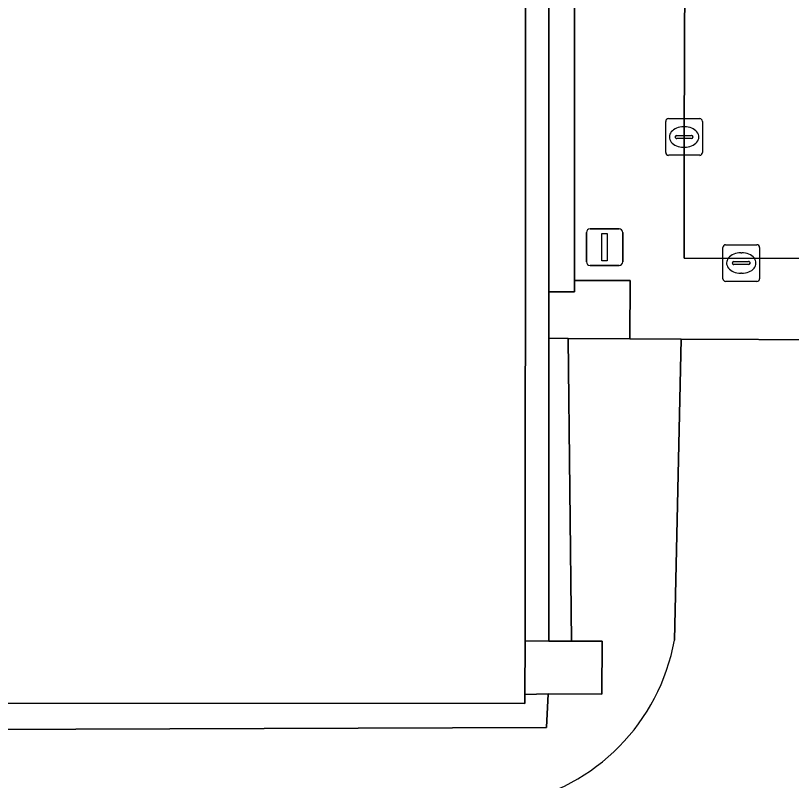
# Model space of a CAD drawing. Extents: x 161477 to 163040, y 383680 to 384871.
# Drawn here: x 162018.56 to 162039.72, y 384076.24 to 384097.11 of the extents above; entities that cross this region are included whole.
import ezdxf

# ---------------------------------------------------------------- set-up
doc = ezdxf.new("R2010")
doc.units = 0
for name, color, linetype in [('IMGEO_Groenvoorziening', 7, 'Continuous'), ('IMGEO_Haag', 7, 'Continuous'), ('IMGEO_Kolk', 7, 'Continuous'), ('IMGEO_Lichtmast', 7, 'Continuous'), ('IMGEO_Pand', 7, 'Continuous'), ('IMGEO_Rijbaan_lokaal_open', 7, 'Continuous'), ('IMGEO_Rioolput', 7, 'Continuous'), ('IMGEO_Terreindeel_onvherhard', 7, 'Continuous'), ('IMGEO_Voetpad_op_trap', 7, 'Continuous'), ('IMGEO_Voetpad_open', 7, 'Continuous')]:
    doc.layers.add(name, color=color, linetype=linetype)

msp = doc.modelspace()

# ---------------------------------------------------------------- linework, layer by layer
at = {"layer": 'IMGEO_Groenvoorziening'}
for points in [[(162036.712, 384088.28), (162035.311, 384088.29), (162033.625, 384088.302), (162033.722, 384080.045), (162034.553, 384080.042), (162034.55, 384078.595), (162033.081, 384078.607), (162033.04, 384077.69), (162009.929, 384077.606)], [(162036.526, 384080.069), (162036.712, 384088.28)]]:
    msp.add_lwpolyline(points, dxfattribs=at)
msp.add_lwpolyline([(162033.625, 384088.302), (162033.103, 384088.306), (162033.099, 384080.048), (162033.372, 384080.047), (162033.722, 384080.045)], close=True, dxfattribs=at)
msp.add_arc((162031.073, 384081.061), 5.542, 281.1166, 349.6879, dxfattribs=at)
at = {"layer": 'IMGEO_Haag'}
msp.add_lwpolyline([(162033.625, 384088.302), (162033.103, 384088.306), (162033.099, 384080.048), (162033.372, 384080.047), (162033.722, 384080.045)], close=True, dxfattribs=at)
at = {"layer": 'IMGEO_Kolk'}
for p, q in [((162036.289, 384093.367), (162036.289, 384094.219)), ((162036.364, 384094.293), (162037.216, 384094.293)), ((162037.29, 384094.219), (162037.29, 384093.367)), ((162036.777, 384094.073), (162036.802, 384094.073)), ((162036.548, 384093.787), (162036.548, 384093.799)), ((162036.986, 384093.75), (162036.588, 384093.75)), ((162036.591, 384093.836), (162036.989, 384093.836)), ((162037.032, 384093.799), (162037.032, 384093.787)), ((162036.8, 384093.513), (162036.775, 384093.513)), ((162037.216, 384093.293), (162036.364, 384093.293))]:
    msp.add_line(p, q, dxfattribs=at)
for points in [[(162036.289, 384093.367), (162036.289, 384094.219)], [(162036.364, 384094.293), (162037.216, 384094.293)], [(162037.29, 384094.219), (162037.29, 384093.367)], [(162037.216, 384093.293), (162036.364, 384093.293)]]:
    msp.add_lwpolyline(points, dxfattribs=at)
for centre, radius, start, end in [((162036.366, 384094.217), 0.0765, 91.552, 178.448), ((162036.366, 384094.217), 0.0765, 91.552, 178.448), ((162037.214, 384094.217), 0.0765, 1.552, 88.448), ((162037.214, 384094.217), 0.0765, 1.552, 88.448), ((162036.588, 384093.796), 0.0403, 85.8775, 175.7526), ((162036.585, 384093.786), 0.0366, 178.938, 274.7102), ((162036.989, 384093.793), 0.043, 264.8664, 352.4533), ((162036.993, 384093.798), 0.0386, 1.7309, 96.639), ((162036.366, 384093.369), 0.0765, 181.552, 268.448), ((162036.366, 384093.369), 0.0765, 181.552, 268.448), ((162037.214, 384093.369), 0.0765, 271.552, 358.448), ((162037.214, 384093.369), 0.0765, 271.552, 358.448)]:
    msp.add_arc(centre, radius, start, end, dxfattribs=at)
for centre, major_axis, ratio, start_param, end_param in [((162036.776, 384093.793), (-0.387, 0.002), 0.722429, 4.712389, 7.853982), ((162036.801, 384093.793), (-0.39, 0.002), 0.717154, 1.570796, 4.712389)]:
    msp.add_ellipse(centre, major_axis=major_axis, ratio=ratio, start_param=start_param, end_param=end_param, dxfattribs=at)
at = {"layer": 'IMGEO_Lichtmast'}
for p, q in [((162034.226, 384091.287), (162035.016, 384091.287)), ((162035.016, 384091.287), (162034.226, 384091.287)), ((162034.126, 384090.387), (162034.126, 384091.187)), ((162034.126, 384091.187), (162034.126, 384090.387)), ((162035.116, 384091.187), (162035.116, 384090.387)), ((162035.116, 384090.387), (162035.116, 384091.187)), ((162035.016, 384090.287), (162034.226, 384090.287)), ((162034.226, 384090.287), (162035.016, 384090.287))]:
    msp.add_line(p, q, dxfattribs=at)
msp.add_lwpolyline([(162034.546, 384091.162), (162034.696, 384091.162), (162034.696, 384090.412), (162034.546, 384090.412), (162034.546, 384091.162)], dxfattribs=at)
for centre, start, end in [((162034.226, 384091.187), 90, 180), ((162034.226, 384091.187), 90, 180), ((162035.016, 384091.187), 0, 90), ((162035.016, 384091.187), 360, 90), ((162034.226, 384090.387), 180, 270), ((162034.226, 384090.387), 180, 270), ((162035.016, 384090.387), 270, 0), ((162035.016, 384090.387), 270, 0)]:
    msp.add_arc(centre, 0.1, start, end, dxfattribs=at)
at = {"layer": 'IMGEO_Pand'}
msp.add_lwpolyline([(162010.597, 384078.357), (162032.452, 384078.344), (162032.449, 384078.59), (162032.461, 384080.05), (162032.476, 384110.05), (162030.936, 384110.051), (162030.948, 384121.734), (162032.488, 384121.732), (162032.49, 384123.402), (162032.552, 384182.717), (162032.554, 384184.168), (162032.554, 384184.428), (162010.706, 384184.447)], dxfattribs=at)
at = {"layer": 'IMGEO_Rijbaan_lokaal_open'}
for points in [[(162036.86, 384111.848), (162036.79, 384093.793), (162036.79, 384090.486), (162067.348, 384090.409), (162067.365, 384096.898), (162067.365, 384097.038), (162066.816, 384097.039), (162066.68, 384097.137)], [(162041.617, 384084.428), (162041.636, 384087.641), (162041.64, 384088.262), (162040.935, 384088.264), (162036.712, 384088.28), (162036.526, 384080.069)]]:
    msp.add_lwpolyline(points, dxfattribs=at)
msp.add_arc((162031.073, 384081.061), 5.542, 281.1166, 349.6879, dxfattribs=at)
at = {"layer": 'IMGEO_Rioolput'}
for p, q in [((162037.847, 384089.929), (162037.847, 384090.781)), ((162037.922, 384090.855), (162038.774, 384090.855)), ((162038.848, 384090.781), (162038.848, 384089.929)), ((162038.335, 384090.635), (162038.36, 384090.635)), ((162038.106, 384090.349), (162038.106, 384090.361)), ((162038.149, 384090.398), (162038.547, 384090.398)), ((162038.59, 384090.361), (162038.59, 384090.349)), ((162038.544, 384090.312), (162038.146, 384090.312)), ((162038.358, 384090.075), (162038.333, 384090.075)), ((162038.774, 384089.855), (162037.922, 384089.855))]:
    msp.add_line(p, q, dxfattribs=at)
for points in [[(162037.847, 384089.929), (162037.847, 384090.781)], [(162037.922, 384090.855), (162038.774, 384090.855)], [(162038.848, 384090.781), (162038.848, 384089.929)], [(162038.774, 384089.855), (162037.922, 384089.855)]]:
    msp.add_lwpolyline(points, dxfattribs=at)
for centre, radius, start, end in [((162037.924, 384090.779), 0.0765, 91.552, 178.448), ((162037.924, 384090.779), 0.0765, 91.552, 178.448), ((162038.772, 384090.779), 0.0765, 1.552, 88.448), ((162038.772, 384090.779), 0.0765, 1.552, 88.448), ((162038.146, 384090.358), 0.0403, 85.8775, 175.7526), ((162038.551, 384090.36), 0.0386, 1.7309, 96.639), ((162038.143, 384090.348), 0.0366, 178.938, 274.7102), ((162038.547, 384090.355), 0.043, 264.8664, 352.4533), ((162037.924, 384089.931), 0.0765, 181.552, 268.448), ((162037.924, 384089.931), 0.0765, 181.552, 268.448), ((162038.772, 384089.931), 0.0765, 271.552, 358.448), ((162038.772, 384089.931), 0.0765, 271.552, 358.448)]:
    msp.add_arc(centre, radius, start, end, dxfattribs=at)
for centre, major_axis, ratio, start_param, end_param in [((162038.334, 384090.355), (-0.387, 0.002), 0.722429, 4.712389, 7.853982), ((162038.359, 384090.355), (-0.39, 0.002), 0.717154, 1.570796, 4.712389)]:
    msp.add_ellipse(centre, major_axis=major_axis, ratio=ratio, start_param=start_param, end_param=end_param, dxfattribs=at)
at = {"layer": 'IMGEO_Terreindeel_onvherhard'}
for points in [[(162033.104, 384089.566), (162033.114, 384110.294), (162032.476, 384110.121), (162032.476, 384110.05), (162032.461, 384080.05), (162033.099, 384080.048), (162033.103, 384088.306)], [(162010.616, 384109.733), (162005.366, 384109.741), (162005.361, 384106.611), (162007.692, 384106.601), (162009.97, 384105.593), (162009.933, 384078.061), (162009.929, 384077.606), (162033.04, 384077.69), (162033.081, 384078.607), (162032.449, 384078.59), (162032.452, 384078.344), (162010.597, 384078.357), (162010.611, 384106.635)]]:
    msp.add_lwpolyline(points, close=True, dxfattribs=at)
at = {"layer": 'IMGEO_Voetpad_op_trap'}
msp.add_lwpolyline([(162034.553, 384080.042), (162033.722, 384080.045), (162033.372, 384080.047), (162033.099, 384080.048), (162032.461, 384080.05), (162032.449, 384078.59), (162033.081, 384078.607), (162034.55, 384078.595)], close=True, dxfattribs=at)
at = {"layer": 'IMGEO_Voetpad_open'}
msp.add_lwpolyline([(162033.813, 384109.436), (162033.801, 384089.876), (162035.316, 384089.876), (162035.311, 384088.29), (162036.712, 384088.28), (162040.935, 384088.264), (162041.64, 384088.262), (162043.755, 384088.257), (162044.355, 384088.272), (162044.356, 384088.002), (162069.342, 384088.292), (162069.357, 384088.908), (162078.33, 384088.887), (162078.342, 384096.867), (162070.977, 384096.901), (162067.365, 384096.898), (162067.348, 384090.409), (162036.79, 384090.486), (162036.79, 384093.793), (162036.86, 384111.848)], dxfattribs=at)
for points in [[(162033.813, 384109.436), (162033.471, 384110.077), (162033.169, 384110.639), (162033.114, 384110.634), (162033.114, 384110.294), (162033.104, 384089.566), (162033.61, 384089.566), (162033.8, 384089.566), (162033.801, 384089.876)], [(162035.316, 384089.876), (162033.801, 384089.876), (162033.8, 384089.566), (162033.61, 384089.566), (162033.104, 384089.566), (162033.103, 384088.306), (162033.625, 384088.302), (162035.311, 384088.29)]]:
    msp.add_lwpolyline(points, close=True, dxfattribs=at)

doc.saveas('drawing.dxf')
